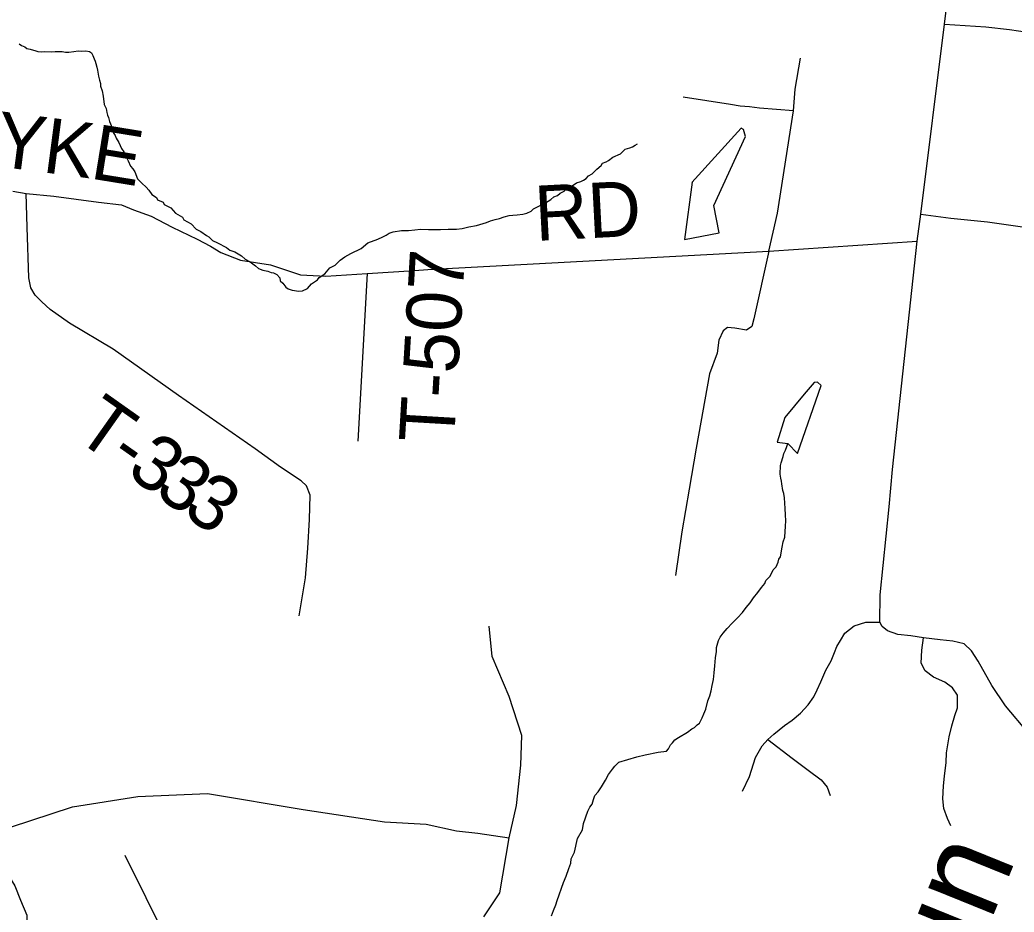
# Model space of a CAD drawing. Extents: x 0 to 34, y 0 to 22.
# Drawn here: x 7.326 to 7.839, y 18.601 to 19.061 of the extents above; entities that cross this region are included whole.
import ezdxf

# ---------------------------------------------------------------- set-up
doc = ezdxf.new("R2010")
doc.units = 0
for name, color, linetype in [('GM_X_County_Road', 7, 'Continuous'), ('GM_X_Minor_Lake', 7, 'Continuous'), ('GM_X_Minor_River', 7, 'Continuous'), ('GM_X_Minor_River_Text', 7, 'Continuous'), ('GM_X_Township_Road', 7, 'Continuous'), ('GM_X_Township_Road_Text', 7, 'Continuous'), ('GM_X_US_Route', 7, 'Continuous')]:
    doc.layers.add(name, color=color, linetype=linetype)

msp = doc.modelspace()

# ---------------------------------------------------------------- linework, layer by layer
at = {"layer": 'GM_X_County_Road'}
msp.add_lwpolyline([(7.84621, 18.69345), (7.83446, 18.70738), (7.8274, 18.71801), (7.8204, 18.73049), (7.81695, 18.73576), (7.81302, 18.73935), (7.80733, 18.74077), (7.80078, 18.74146), (7.79218, 18.74242), (7.78561, 18.74354), (7.77891, 18.74429), (7.77353, 18.74612), (7.77078, 18.7483), (7.76957, 18.75059), (7.76986, 18.76468), (7.77438, 18.81003), (7.77619, 18.82926), (7.78894, 18.94694), (7.79083, 18.96082), (7.80291, 19.05868), (7.81064, 19.12129), (7.81844, 19.18405), (7.82669, 19.25719)], dxfattribs=at)
at = {"layer": 'GM_X_Minor_Lake'}
for points in [[(7.66897, 18.94768), (7.68686, 18.95113), (7.68412, 18.96522), (7.70039, 19.00074), (7.69933, 19.00437), (7.69821, 19.00515), (7.67281, 18.97719)], [(7.6729, 18.9773), (7.66897, 18.94768)], [(7.72213, 18.84262), (7.72715, 18.8375), (7.73943, 18.87254), (7.73757, 18.87428), (7.73587, 18.87412), (7.7306, 18.86798)], [(7.7306, 18.86798), (7.72071, 18.85602), (7.71666, 18.84339), (7.72213, 18.84262)]]:
    msp.add_lwpolyline(points, dxfattribs=at)
at = {"layer": 'GM_X_Minor_River'}
for points in [[(7.32608, 19.04855), (7.3272, 19.04776), (7.32888, 19.04696), (7.33, 19.04617), (7.3317, 19.04575), (7.33453, 19.04492), (7.33566, 19.0447), (7.33775, 19.04445), (7.33908, 19.04461), (7.3425, 19.04452), (7.34459, 19.04465), (7.3482, 19.04456), (7.3499, 19.04432), (7.35161, 19.04428), (7.35427, 19.04459), (7.35637, 19.04491), (7.35827, 19.04486), (7.36036, 19.045), (7.36225, 19.04457), (7.36337, 19.04397), (7.36391, 19.04263), (7.36463, 19.0409), (7.36516, 19.03956), (7.36551, 19.03842), (7.36603, 19.03651), (7.36637, 19.03498), (7.36687, 19.03193), (7.36738, 19.02983), (7.36791, 19.02811), (7.36787, 19.02678), (7.36876, 19.02429), (7.36926, 19.02163), (7.36991, 19.01725), (7.37081, 19.01532), (7.37114, 19.01323), (7.37148, 19.01189), (7.37202, 19.01055), (7.37254, 19.00864), (7.37308, 19.0073), (7.37397, 19.00519), (7.37448, 19.0029), (7.37558, 19.00135), (7.37593, 19.00002), (7.37739, 18.9977), (7.37883, 18.99463), (7.37993, 18.99289), (7.38027, 18.99137), (7.38137, 18.99001), (7.38228, 18.98828), (7.38335, 18.9856), (7.38465, 18.98424), (7.38556, 18.98269), (7.38698, 18.97905), (7.3892, 18.97672), (7.39143, 18.97476), (7.39291, 18.97321), (7.39437, 18.97089), (7.3968, 18.96931), (7.39734, 18.96816), (7.40016, 18.96695), (7.4007, 18.96579), (7.40426, 18.96399), (7.40666, 18.96128), (7.41022, 18.95929), (7.41095, 18.95794), (7.41469, 18.95575), (7.41728, 18.95303), (7.41972, 18.95183), (7.42251, 18.94986), (7.42382, 18.94907), (7.42568, 18.94731), (7.42831, 18.9461), (7.4328, 18.94371), (7.43467, 18.94233), (7.43711, 18.94132), (7.44067, 18.93933), (7.44252, 18.93757), (7.44515, 18.93618), (7.44645, 18.9352)], [(7.44645, 18.9352), (7.44775, 18.93421), (7.44943, 18.93284), (7.45169, 18.93202), (7.45414, 18.93139), (7.45583, 18.93078), (7.45716, 18.93055), (7.45885, 18.92975), (7.46032, 18.928), (7.46047, 18.92648), (7.46196, 18.92531), (7.46343, 18.92318), (7.46474, 18.92239), (7.4668, 18.92158), (7.47021, 18.92111), (7.47211, 18.92125), (7.47461, 18.92251), (7.47676, 18.92492), (7.47985, 18.92692), (7.48065, 18.92823), (7.48354, 18.93005), (7.48609, 18.93321), (7.48897, 18.93446), (7.49151, 18.93705), (7.49383, 18.93889), (7.49691, 18.94052), (7.50229, 18.94303), (7.50579, 18.94597), (7.51096, 18.94792), (7.51346, 18.94919), (7.51519, 18.9499), (7.51674, 18.951), (7.51885, 18.9517), (7.52304, 18.95235), (7.52665, 18.95245), (7.52989, 18.95274), (7.53293, 18.95304), (7.53692, 18.95294), (7.54319, 18.95296), (7.54718, 18.95305), (7.55136, 18.95313), (7.5544, 18.95343), (7.55784, 18.95429), (7.56166, 18.95494), (7.5651, 18.95599), (7.56682, 18.95652), (7.56894, 18.95741), (7.57142, 18.9581), (7.57352, 18.95862), (7.57602, 18.9595), (7.5785, 18.96019), (7.58041, 18.96033), (7.58269, 18.96046), (7.58554, 18.96077), (7.58765, 18.96128), (7.58995, 18.96236), (7.59112, 18.96347), (7.59324, 18.96455), (7.59593, 18.966), (7.59728, 18.96672), (7.59998, 18.96836), (7.60153, 18.96965), (7.60345, 18.97035), (7.60481, 18.97165), (7.60693, 18.97273), (7.60867, 18.9742), (7.61098, 18.97547), (7.6133, 18.97692), (7.6156, 18.97762), (7.61695, 18.97835), (7.6183, 18.97926), (7.61947, 18.98056), (7.6214, 18.98164), (7.62374, 18.98405), (7.62606, 18.98588), (7.62666, 18.98701), (7.62858, 18.98772), (7.62973, 18.98844), (7.63206, 18.99009), (7.6359, 18.99189), (7.63843, 18.99429), (7.64073, 18.99499), (7.64207, 18.99552), (7.64361, 18.99643), (7.64477, 18.99697)], [(7.71989, 18.79203), (7.72071, 18.79429), (7.72104, 18.79997), (7.72111, 18.80281), (7.721, 18.80585), (7.72089, 18.80908), (7.72046, 18.81459), (7.72014, 18.81688), (7.71961, 18.81841), (7.71913, 18.82183), (7.71897, 18.82317), (7.71863, 18.82469), (7.71831, 18.82679), (7.71842, 18.83134), (7.71883, 18.83265), (7.71986, 18.83585), (7.7201, 18.83755), (7.72109, 18.83923), (7.72171, 18.84111), (7.72213, 18.84262)], [(7.60047, 18.5992), (7.60149, 18.60202), (7.60271, 18.60483), (7.60333, 18.60709), (7.60436, 18.6101), (7.60558, 18.61348), (7.60661, 18.61649), (7.60802, 18.61968), (7.60926, 18.62363), (7.61028, 18.62645), (7.61052, 18.62853), (7.61232, 18.63209), (7.61383, 18.63907), (7.61641, 18.64355), (7.61688, 18.64676), (7.61913, 18.65315), (7.62013, 18.65521), (7.62131, 18.6567), (7.62213, 18.65915), (7.62275, 18.66122), (7.62451, 18.66307), (7.62609, 18.66568), (7.62827, 18.66923), (7.62986, 18.67203), (7.63183, 18.67483), (7.63301, 18.67631), (7.63515, 18.67834), (7.64434, 18.68114), (7.64873, 18.68216), (7.65541, 18.6835), (7.65961, 18.68415), (7.66077, 18.68526), (7.66178, 18.68732), (7.66275, 18.68843), (7.66393, 18.68992), (7.66586, 18.6912), (7.67049, 18.69392), (7.67281, 18.69557), (7.67416, 18.69629), (7.67552, 18.69759), (7.67668, 18.6985), (7.67728, 18.69963), (7.67808, 18.70131), (7.6789, 18.70338), (7.67991, 18.70582), (7.68096, 18.70996), (7.68198, 18.71259), (7.68262, 18.71523), (7.68325, 18.71787), (7.6839, 18.72108), (7.68418, 18.72449), (7.68465, 18.72808), (7.68495, 18.73224), (7.68541, 18.73546), (7.68546, 18.73754), (7.6865, 18.74112), (7.6873, 18.7428), (7.68888, 18.74485), (7.69103, 18.74726), (7.69357, 18.75004), (7.69629, 18.75281), (7.69883, 18.75559), (7.7008, 18.7582), (7.70276, 18.76061), (7.70453, 18.76303), (7.70669, 18.76582), (7.70866, 18.76842), (7.71042, 18.77046), (7.71084, 18.77197), (7.71317, 18.77419), (7.71459, 18.77756), (7.71614, 18.77904), (7.71715, 18.78148), (7.71757, 18.78299), (7.71836, 18.78429), (7.71925, 18.7892), (7.71989, 18.79203)]]:
    msp.add_lwpolyline(points, dxfattribs=at)
at = {"layer": 'GM_X_Township_Road'}
msp.add_line((7.50531, 18.93019), (7.50059, 18.84379), dxfattribs=at)
for points in [[(7.80291, 19.05868), (7.82435, 19.05729), (7.83646, 19.05598), (7.8458, 19.05467), (7.86284, 19.05251), (7.87672, 19.05105), (7.89254, 19.04904), (7.90959, 19.04688), (7.91421, 19.04642), (7.91838, 19.04603), (7.92232, 19.04587), (7.92748, 19.04792), (7.93325, 19.05074), (7.93686, 19.0535), (7.94033, 19.05528), (7.94516, 19.0574), (7.94991, 19.0591), (7.95648, 19.05973), (7.96343, 19.05914), (7.98433, 19.05702)], [(7.71248, 18.9417), (7.71687, 18.96129), (7.72515, 19.01398), (7.72599, 19.0253), (7.72872, 19.04122)], [(7.72515, 19.01398), (7.70766, 19.01545), (7.70243, 19.01608), (7.69771, 19.0164), (7.69269, 19.01723), (7.66818, 19.02111)], [(7.32282, 18.9726), (7.32956, 18.9714), (7.34386, 18.97006), (7.36696, 18.96695), (7.37871, 18.96567), (7.38495, 18.9631), (7.39412, 18.95979), (7.40495, 18.95411), (7.4178, 18.94786), (7.42459, 18.94438), (7.42998, 18.94106), (7.44012, 18.93705), (7.4556, 18.93465), (7.47106, 18.92946), (7.48415, 18.92883), (7.50531, 18.93019), (7.52986, 18.93183)], [(7.47027, 18.75381), (7.47365, 18.77344), (7.47478, 18.78869), (7.47563, 18.80351), (7.47606, 18.81608), (7.47408, 18.82074), (7.4714, 18.82342), (7.46066, 18.83048), (7.44767, 18.83986), (7.40817, 18.86739), (7.37453, 18.8912), (7.35194, 18.90462), (7.34205, 18.91166), (7.33777, 18.91555), (7.33425, 18.91904), (7.33206, 18.92288), (7.33103, 18.92803), (7.33019, 18.95417), (7.32956, 18.9714)], [(7.79083, 18.96082), (7.80617, 18.95872), (7.82509, 18.95682), (7.85031, 18.95325)], [(7.52986, 18.93183), (7.53673, 18.93229), (7.71248, 18.9417), (7.78894, 18.94694)], [(7.71248, 18.9417), (7.70466, 18.90691), (7.70371, 18.90292), (7.70096, 18.90103), (7.69489, 18.90198), (7.69109, 18.90245), (7.68885, 18.90067), (7.68663, 18.8959), (7.68578, 18.88917), (7.68178, 18.87845), (7.67496, 18.8403), (7.67131, 18.81911), (7.66766, 18.79709), (7.66424, 18.7746)], [(7.56558, 18.59878), (7.57373, 18.6111), (7.57857, 18.6395), (7.58231, 18.65601), (7.58451, 18.67692), (7.58506, 18.69216), (7.57855, 18.71223), (7.56987, 18.73284), (7.56824, 18.74857)], [(7.69884, 18.6635), (7.70249, 18.67102), (7.70549, 18.68087), (7.70905, 18.68686), (7.71194, 18.69016), (7.71499, 18.69285), (7.72057, 18.69733), (7.72453, 18.70012), (7.7287, 18.70359), (7.73268, 18.70794), (7.73566, 18.7121), (7.73738, 18.71566), (7.73921, 18.71987), (7.74186, 18.72591), (7.74454, 18.73071), (7.74626, 18.73489), (7.74744, 18.73801), (7.74936, 18.74108), (7.75159, 18.74492), (7.75646, 18.7487), (7.76247, 18.75053), (7.76957, 18.75059)], [(7.80625, 18.64559), (7.80448, 18.64941), (7.80266, 18.65447), (7.80214, 18.65948), (7.80249, 18.66626), (7.80289, 18.67121), (7.80374, 18.67827), (7.80402, 18.68328), (7.80533, 18.69153), (7.80681, 18.69723), (7.80835, 18.70246), (7.8096, 18.7065), (7.8096, 18.71288), (7.80716, 18.71681), (7.80317, 18.7196), (7.79731, 18.72227), (7.79304, 18.72552), (7.79099, 18.72939), (7.79127, 18.73616), (7.79218, 18.74242)], [(7.71194, 18.69016), (7.72452, 18.68048), (7.73273, 18.67428), (7.73931, 18.66933), (7.74246, 18.66552), (7.74409, 18.66128)], [(7.30923, 18.64097), (7.32153, 18.64494), (7.35351, 18.65544), (7.38711, 18.66079), (7.42308, 18.66228), (7.47243, 18.65396), (7.51434, 18.64771), (7.53575, 18.64652), (7.55151, 18.64296), (7.5625, 18.64177), (7.57857, 18.6395)], [(7.41416, 18.56061), (7.41338, 18.56449), (7.38066, 18.63041)]]:
    msp.add_lwpolyline(points, dxfattribs=at)
at = {"layer": 'GM_X_US_Route'}
msp.add_lwpolyline([(7.3137, 18.63212), (7.31422, 18.6313), (7.31737, 18.62499), (7.32385, 18.61477), (7.32665, 18.60737), (7.32999, 18.59957), (7.3298, 18.594), (7.32925, 18.58918), (7.32721, 18.58306), (7.32385, 18.57122)], dxfattribs=at)

# ---------------------------------------------------------------- texts
at = {"layer": 'GM_X_Minor_River_Text'}
msp.add_text('Run', height=0.047355, rotation=67.9505, dxfattribs=at).set_placement((7.7963, 18.52097))
at = {"layer": 'GM_X_Township_Road_Text'}
for s, height, rotation, p in [('Y', 0.02841, 352.5953, (7.3127, 18.9857)), ('K', 0.02841, 352.5402, (7.33748, 18.98248)), ('E', 0.02841, 350.7765, (7.36204, 18.97927)), ('RD', 0.028409, 2.9612, (7.59237, 18.94699)), ('T-507', 0.028409, 86.6333, (7.55009, 18.84252)), ('T', 0.02841, 324.7408, (7.35365, 18.84599)), ('3', 0.02841, 324.7746, (7.38055, 18.82697)), ('-', 0.02841, 324.74, (7.371, 18.83372)), ('3', 0.02841, 324.8711, (7.39488, 18.81685)), ('3', 0.02841, 325.3318, (7.4094, 18.80664))]:
    msp.add_text(s, height=height, rotation=rotation, dxfattribs=at).set_placement(p)

doc.saveas('drawing.dxf')
